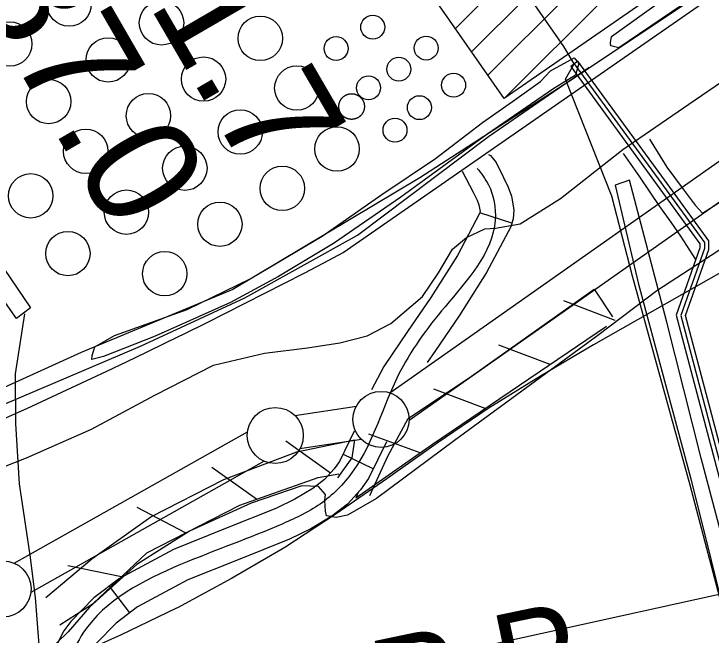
# Model space of a CAD drawing. Extents: x 3567028 to 3605064, y 510945 to 536587.
# Drawn here: x 3599485 to 3600106, y 524594 to 525148 of the extents above; entities that cross this region are included whole.
import ezdxf

# ---------------------------------------------------------------- set-up
doc = ezdxf.new("R2010")
doc.units = 0
for name, color, linetype in [('V-BLDG-OTLN', 7, 'Continuous'), ('V-CHAN-DOCK', 7, 'Continuous'), ('V-DOMW-TANK', 7, 'Continuous'), ('V-FLOD-BASE', 7, 'Continuous'), ('V-LEVE-TOET', 7, 'Continuous'), ('V-ROAD-CNTR', 7, 'Continuous'), ('V-RRAP-FSHR', 7, 'Continuous'), ('V-SITE-OTLN', 7, 'Continuous'), ('V-SITE-VEGE', 7, 'Continuous'), ('V-SURV-IDEN', 7, 'Continuous'), ('V-SURV-LINE', 7, 'Continuous'), ('V-TOPO-DPTH', 7, 'Continuous'), ('V-TOPO-MINR', 7, 'Continuous'), ('V-TOPO-SHOR', 7, 'Continuous'), ('V-TOPO-WATR-IDEN', 7, 'Continuous'), ('V-UTIL-LINE', 7, 'Continuous')]:
    doc.layers.add(name, color=color, linetype=linetype)

msp = doc.modelspace()

# ---------------------------------------------------------------- linework, layer by layer
at = {"layer": 'V-BLDG-OTLN'}
for p, q in [((3599922.58, 525072.82), (3600111.98, 525262.22)), ((3599907.43, 525093.03), (3600067.09, 525252.69)), ((3599878.36, 525134.67), (3599982.08, 525238.39)), ((3599892.9, 525113.85), (3599996.78, 525217.73))]:
    msp.add_line(p, q, dxfattribs=at)
msp.add_lwpolyline([(3599921.88, 525072.33), (3599640.29, 525475.74), (3599692.42, 525512.13), (3599757.25, 525419.22), (3599803.75, 525451.75), (3599775.61, 525495.31), (3599795.1, 525508.02), (3599930.96, 525310.9), (3599944.05, 525319.89), (3599928.79, 525342.09), (3599980.99, 525377.96), (3600076.99, 525238.29), (3600111.91, 525262.31), (3600118.74, 525253.18), (3600136.43, 525266.39), (3600129.97, 525275.01), (3600147.41, 525288.02), (3600175.57, 525250.29), (3600138.94, 525223.01), (3600134.95, 525228.34), (3600101.7, 525204.64), (3600105.55, 525199.3)], close=True, dxfattribs=at)
at = {"layer": 'V-CHAN-DOCK'}
for points in [[(3600152.83, 524617.83), (3600083.46, 524878.74), (3600104.45, 524937.82), (3600104.5, 524945.33), (3600064.69, 524999.66), (3599987.67, 525105.63), (3599981.2, 525100.94), (3600058.23, 524994.95), (3600096.45, 524942.8), (3600096.48, 524939.28), (3600075.1, 524879.08), (3600145.12, 524615.73)], [(3600134.23, 524612.76), (3600097.46, 524751.88), (3600066.6, 524874.04), (3600033.55, 524999.56), (3600020.87, 524994.98), (3600041.33, 524908.08), (3600088.21, 524733.46), (3600143.07, 524513.91)]]:
    msp.add_lwpolyline(points, dxfattribs=at)
at = {"layer": 'V-DOMW-TANK'}
for points in [[(3599777.32, 525072.68), (3599777.45, 525072.82), (3599777.59, 525072.97), (3599777.72, 525073.11), (3599777.87, 525073.25), (3599778.01, 525073.39), (3599778.15, 525073.53), (3599778.3, 525073.66), (3599778.45, 525073.79), (3599778.6, 525073.92), (3599778.76, 525074.05), (3599778.92, 525074.17), (3599779.08, 525074.29), (3599779.24, 525074.4), (3599779.4, 525074.52), (3599779.56, 525074.63), (3599779.73, 525074.74), (3599779.9, 525074.84), (3599780.07, 525074.95), (3599780.25, 525075.05), (3599780.42, 525075.14), (3599780.59, 525075.24), (3599780.77, 525075.33), (3599780.95, 525075.42), (3599781.13, 525075.5), (3599781.31, 525075.58), (3599781.5, 525075.66), (3599781.68, 525075.73), (3599781.87, 525075.81), (3599782.06, 525075.87), (3599782.24, 525075.94), (3599782.43, 525076), (3599782.62, 525076.06), (3599782.81, 525076.11), (3599783.01, 525076.17), (3599783.2, 525076.21), (3599783.4, 525076.26), (3599783.59, 525076.3), (3599783.78, 525076.34), (3599783.98, 525076.37), (3599784.18, 525076.4), (3599784.37, 525076.43), (3599784.57, 525076.45), (3599784.77, 525076.47), (3599784.97, 525076.49), (3599785.17, 525076.51), (3599785.37, 525076.52), (3599785.57, 525076.52), (3599785.76, 525076.53), (3599785.96, 525076.53), (3599786.16, 525076.52), (3599786.36, 525076.52), (3599786.56, 525076.51), (3599786.76, 525076.49), (3599786.96, 525076.48), (3599787.15, 525076.45), (3599787.35, 525076.43), (3599787.55, 525076.4), (3599787.75, 525076.37), (3599787.94, 525076.34), (3599788.14, 525076.3), (3599788.33, 525076.26), (3599788.53, 525076.21), (3599788.72, 525076.17), (3599788.92, 525076.11), (3599789.1, 525076.06), (3599789.29, 525076), (3599789.48, 525075.94), (3599789.67, 525075.88), (3599789.86, 525075.81), (3599790.05, 525075.74), (3599790.23, 525075.66), (3599790.42, 525075.58), (3599790.6, 525075.5), (3599790.78, 525075.42), (3599790.96, 525075.33), (3599791.13, 525075.24), (3599791.31, 525075.15), (3599791.48, 525075.05), (3599791.66, 525074.95), (3599791.83, 525074.85), (3599792, 525074.74), (3599792.17, 525074.63), (3599792.33, 525074.53), (3599792.49, 525074.41), (3599792.65, 525074.29), (3599792.81, 525074.17), (3599792.97, 525074.05), (3599793.12, 525073.92), (3599793.28, 525073.8), (3599793.43, 525073.67), (3599793.58, 525073.53), (3599793.72, 525073.4), (3599793.87, 525073.26), (3599794, 525073.12), (3599794.14, 525072.97), (3599794.28, 525072.83), (3599794.41, 525072.68), (3599794.54, 525072.53), (3599794.67, 525072.38), (3599794.8, 525072.22)], [(3599779.91, 525055.39), (3599779.74, 525055.49), (3599779.57, 525055.6), (3599779.41, 525055.71), (3599779.24, 525055.82), (3599779.08, 525055.94), (3599778.92, 525056.06), (3599778.76, 525056.19), (3599778.61, 525056.31), (3599778.46, 525056.44), (3599778.31, 525056.57), (3599778.16, 525056.7), (3599778.01, 525056.83), (3599777.87, 525056.97), (3599777.73, 525057.11), (3599777.59, 525057.26), (3599777.45, 525057.4), (3599777.32, 525057.55), (3599777.19, 525057.7), (3599777.06, 525057.85), (3599776.94, 525058.01), (3599776.81, 525058.17), (3599776.69, 525058.32), (3599776.58, 525058.48), (3599776.46, 525058.65), (3599776.35, 525058.82), (3599776.24, 525058.98), (3599776.14, 525059.15), (3599776.03, 525059.32), (3599775.94, 525059.49), (3599775.84, 525059.67), (3599775.75, 525059.84), (3599775.66, 525060.02), (3599775.57, 525060.2), (3599775.48, 525060.38), (3599775.4, 525060.56), (3599775.32, 525060.75), (3599775.25, 525060.93), (3599775.18, 525061.12), (3599775.11, 525061.3), (3599775.04, 525061.49), (3599774.98, 525061.68), (3599774.92, 525061.87), (3599774.87, 525062.06), (3599774.82, 525062.26), (3599774.77, 525062.45), (3599774.73, 525062.64), (3599774.68, 525062.84), (3599774.65, 525063.03), (3599774.61, 525063.23), (3599774.58, 525063.43), (3599774.55, 525063.62), (3599774.53, 525063.82), (3599774.51, 525064.02), (3599774.49, 525064.22), (3599774.48, 525064.42), (3599774.46, 525064.61), (3599774.46, 525064.81), (3599774.46, 525065.01), (3599774.46, 525065.21), (3599774.46, 525065.41), (3599774.46, 525065.61), (3599774.48, 525065.81), (3599774.49, 525066.01), (3599774.51, 525066.21), (3599774.53, 525066.41), (3599774.55, 525066.6), (3599774.58, 525066.8), (3599774.61, 525067), (3599774.65, 525067.19), (3599774.68, 525067.39), (3599774.72, 525067.58), (3599774.77, 525067.78), (3599774.82, 525067.97), (3599774.87, 525068.16), (3599774.92, 525068.35), (3599774.98, 525068.55), (3599775.04, 525068.73), (3599775.11, 525068.92), (3599775.18, 525069.11), (3599775.25, 525069.3), (3599775.32, 525069.48), (3599775.4, 525069.66), (3599775.48, 525069.84), (3599775.56, 525070.03), (3599775.65, 525070.21), (3599775.74, 525070.38), (3599775.83, 525070.56), (3599775.93, 525070.73), (3599776.03, 525070.91), (3599776.13, 525071.08), (3599776.24, 525071.24), (3599776.35, 525071.41), (3599776.46, 525071.58), (3599776.58, 525071.74), (3599776.69, 525071.9), (3599776.81, 525072.06), (3599776.93, 525072.22), (3599777.06, 525072.37), (3599777.19, 525072.52), (3599777.32, 525072.68)], [(3599794.8, 525072.22), (3599794.92, 525072.07), (3599795.04, 525071.91), (3599795.16, 525071.75), (3599795.27, 525071.58), (3599795.38, 525071.42), (3599795.49, 525071.25), (3599795.6, 525071.08), (3599795.7, 525070.91), (3599795.8, 525070.74), (3599795.9, 525070.56), (3599795.99, 525070.39), (3599796.08, 525070.21), (3599796.17, 525070.03), (3599796.25, 525069.85), (3599796.33, 525069.67), (3599796.41, 525069.49), (3599796.48, 525069.3), (3599796.56, 525069.12), (3599796.62, 525068.93), (3599796.69, 525068.74), (3599796.75, 525068.55), (3599796.81, 525068.36), (3599796.86, 525068.17), (3599796.92, 525067.98), (3599796.96, 525067.79), (3599797.01, 525067.59), (3599797.05, 525067.39), (3599797.09, 525067.2), (3599797.12, 525067), (3599797.15, 525066.81), (3599797.18, 525066.61), (3599797.21, 525066.41), (3599797.23, 525066.21), (3599797.24, 525066.01), (3599797.26, 525065.82), (3599797.27, 525065.62), (3599797.28, 525065.42), (3599797.28, 525065.22), (3599797.28, 525065.02), (3599797.28, 525064.82), (3599797.27, 525064.62), (3599797.26, 525064.42), (3599797.24, 525064.22), (3599797.23, 525064.03), (3599797.21, 525063.83), (3599797.18, 525063.63), (3599797.15, 525063.43), (3599797.12, 525063.23), (3599797.09, 525063.04), (3599797.05, 525062.84), (3599797.01, 525062.65), (3599796.97, 525062.45), (3599796.92, 525062.26), (3599796.86, 525062.07), (3599796.81, 525061.88), (3599796.75, 525061.69), (3599796.69, 525061.5), (3599796.62, 525061.31), (3599796.56, 525061.12), (3599796.48, 525060.94)], [(3599796.48, 525060.94), (3599796.41, 525060.75), (3599796.33, 525060.57), (3599796.25, 525060.39), (3599796.17, 525060.21), (3599796.08, 525060.03), (3599795.99, 525059.85), (3599795.9, 525059.67), (3599795.8, 525059.5), (3599795.7, 525059.33), (3599795.6, 525059.16), (3599795.49, 525058.98), (3599795.38, 525058.82), (3599795.27, 525058.66), (3599795.16, 525058.49), (3599795.04, 525058.33), (3599794.92, 525058.17), (3599794.8, 525058.01), (3599794.68, 525057.86), (3599794.55, 525057.71), (3599794.42, 525057.56), (3599794.28, 525057.41), (3599794.15, 525057.26), (3599794.01, 525057.12), (3599793.87, 525056.98), (3599793.73, 525056.84), (3599793.58, 525056.7), (3599793.43, 525056.57), (3599793.28, 525056.44), (3599793.13, 525056.31), (3599792.97, 525056.19), (3599792.81, 525056.07), (3599792.66, 525055.94), (3599792.5, 525055.82), (3599792.33, 525055.71), (3599792.17, 525055.6), (3599792, 525055.49), (3599791.83, 525055.39), (3599791.66, 525055.28), (3599791.49, 525055.18), (3599791.31, 525055.09), (3599791.14, 525054.99), (3599790.96, 525054.9), (3599790.78, 525054.82), (3599790.6, 525054.73), (3599790.42, 525054.65), (3599790.24, 525054.57), (3599790.05, 525054.5), (3599789.87, 525054.43), (3599789.68, 525054.36), (3599789.49, 525054.3), (3599789.3, 525054.23), (3599789.11, 525054.17), (3599788.92, 525054.12), (3599788.73, 525054.07), (3599788.53, 525054.02), (3599788.34, 525053.98), (3599788.14, 525053.93), (3599787.95, 525053.9), (3599787.75, 525053.86), (3599787.56, 525053.83), (3599787.36, 525053.8), (3599787.16, 525053.78), (3599786.96, 525053.76), (3599786.77, 525053.74), (3599786.57, 525053.73), (3599786.37, 525053.71), (3599786.17, 525053.71), (3599785.97, 525053.7), (3599785.77, 525053.7), (3599785.57, 525053.71), (3599785.37, 525053.71), (3599785.17, 525053.73), (3599784.97, 525053.74), (3599784.77, 525053.76), (3599784.58, 525053.78), (3599784.38, 525053.8), (3599784.18, 525053.83), (3599783.99, 525053.86), (3599783.79, 525053.89), (3599783.59, 525053.93), (3599783.4, 525053.97), (3599783.2, 525054.02), (3599783.01, 525054.07), (3599782.82, 525054.12), (3599782.63, 525054.17), (3599782.44, 525054.23), (3599782.25, 525054.29), (3599782.06, 525054.36), (3599781.87, 525054.43), (3599781.69, 525054.5), (3599781.5, 525054.57), (3599781.32, 525054.65), (3599781.14, 525054.73), (3599780.96, 525054.81), (3599780.78, 525054.9), (3599780.6, 525054.99), (3599780.42, 525055.09), (3599780.25, 525055.18), (3599780.08, 525055.28), (3599779.91, 525055.39)]]:
    msp.add_lwpolyline(points, dxfattribs=at)
for centre, radius in [((3599533.96, 525156.42), 19.79), ((3599616.38, 525139.65), 19.79), ((3599704.45, 525125.89), 19.79), ((3599804.67, 525135.83), 10.67), ((3599481.01, 525120.91), 19.79), ((3599568.87, 525106.68), 19.79), ((3599772.01, 525116.79), 10.67), ((3599852.32, 525117.23), 10.67), ((3599653.85, 525089.55), 19.79), ((3599827.96, 525098.42), 10.67), ((3599737.05, 525081.58), 19.79), ((3599800.98, 525081.79), 10.67), ((3599876.82, 525084.13), 10.67), ((3599515.76, 525069.54), 19.79), ((3599604.7, 525056.97), 19.79), ((3599846.29, 525064.12), 10.67), ((3599686.57, 525042.49), 19.79), ((3599824.53, 525044.03), 10.67), ((3599548.82, 525025.26), 19.79), ((3599772.85, 525027.27), 19.79), ((3599637.18, 525010.13), 19.79), ((3599724.04, 524992.16), 19.79), ((3599499.75, 524985.53), 19.79), ((3599585.08, 524970.96), 19.79), ((3599668.41, 524960.23), 19.79), ((3599532.89, 524934.1), 19.79), ((3599619.29, 524916.11), 19.79)]:
    msp.add_circle(centre, radius, dxfattribs=at)
at = {"layer": 'V-FLOD-BASE'}
for points in [[(3600051.48, 525035.97), (3600066.98, 525011.17), (3600081.34, 524991.56), (3600092.25, 524977.14), (3600098.57, 524970.21), (3600142.98, 524998.35), (3600174.13, 525021.9)], [(3600092.73, 524928.76), (3600079.52, 524949.52), (3600070.91, 524962.21), (3600060.57, 524976.05), (3600042.77, 525002.58), (3600028.41, 525023.34)], [(3599802.03, 524718.53), (3599818.23, 524753.63), (3599836.15, 524787), (3599892.67, 524824.91), (3600002.25, 524902.44), (3600018.33, 524877.65)], [(3599513.29, 524627.53), (3599554.25, 524662.01), (3599606.74, 524699.34), (3599671.89, 524732.61), (3599737.02, 524757.25), (3599788.3, 524768.09), (3599785.97, 524751.97), (3599773.26, 524734.14)]]:
    msp.add_lwpolyline(points, dxfattribs=at)
at = {"layer": 'V-LEVE-TOET'}
for points in [[(3599403.88, 524720.66), (3599448.27, 524733.26), (3599496.02, 524751.94), (3599553.96, 524777.64), (3599610.34, 524808.03), (3599662.8, 524834.52), (3599708.19, 524845.38), (3599746.53, 524850), (3599775.48, 524854.64), (3599799.75, 524860.84), (3599820.89, 524871.76), (3599849.09, 524895.95), (3599863.22, 524917.04), (3599875.78, 524938.14), (3599888.31, 524948.28), (3599904.75, 524956.07), (3599914.19, 524956.59), (3599936.1, 524960.46), (3599972.13, 524983.08), (3600027.75, 525026.77), (3600086.5, 525067.33), (3600156.21, 525114.91)], [(3600151.11, 524961.61), (3600098.63, 524927.29), (3600057.9, 524900.78), (3600005.41, 524860.99), (3599877.72, 524767.38), (3599808, 524715.89), (3599782.16, 524701.08), (3599771.98, 524698.75), (3599763.38, 524700.33), (3599762.67, 524704.47), (3599761.91, 524713.86), (3599762.7, 524719.33), (3599756.46, 524726.39), (3599741.6, 524727.2), (3599696.2, 524711.64), (3599641.39, 524686.72), (3599594.4, 524657.09), (3599552.08, 524618.84), (3599533.26, 524596.98), (3599512.89, 524577.46), (3599491.75, 524569.69)]]:
    msp.add_lwpolyline(points, dxfattribs=at)
at = {"layer": 'V-ROAD-CNTR'}
for p, q in [((3599928.75, 524961.27), (3599900.13, 524970.26)), ((3599805.1, 524742.21), (3599778.17, 524755.44)), ((3599588.06, 524613.85), (3599569.99, 524637.8))]:
    msp.add_line(p, q, dxfattribs=at)
for points in [[(3599778.44, 524934.95), (3600301.78, 525298.34), (3601265.77, 525978.16), (3601681.27, 526283.6), (3602026.31, 526531.53)], [(3599907.99, 525022.49), (3599909.79, 525021.51), (3599914.64, 525015.36), (3599921.36, 525002), (3599925.47, 524993.24), (3599928.41, 524985.28), (3599930.57, 524973.06), (3599929.96, 524965.12), (3599927.74, 524958.05), (3599906.13, 524917.23), (3599881.68, 524878.44), (3599860.55, 524847.66), (3599853.22, 524836.85)], [(3599884.43, 525007.64), (3599894.37, 524988.89), (3599897.76, 524981.66), (3599899.33, 524977.4), (3599900.37, 524971.57), (3599900.31, 524970.85), (3599899.94, 524969.65), (3599880.15, 524932.27), (3599856.61, 524894.93), (3599835.76, 524864.56), (3599814.58, 524833.33), (3599803.59, 524812.64)], [(3599788.15, 524775.73), (3599774.96, 524748.91), (3599770.35, 524742.33), (3599761.61, 524732.79), (3599751.37, 524724.77), (3599735.31, 524715.32), (3599718.32, 524707), (3599673.41, 524689.01), (3599627.07, 524670.44), (3599578.87, 524644.5), (3599555.98, 524627.22), (3599535.43, 524606.26), (3599529.37, 524597.88), (3599523.03, 524585.7), (3599518.45, 524573.9)], [(3599817, 524766.42), (3599800.86, 524733.58), (3599793.79, 524723.51), (3599782.07, 524710.71), (3599768.31, 524699.92), (3599749.53, 524688.88), (3599730.52, 524679.57), (3599684.57, 524661.16), (3599639.79, 524643.22), (3599595.11, 524619.18), (3599575.84, 524604.62), (3599558.42, 524586.87), (3599554.97, 524582.08), (3599550.4, 524573.31), (3599546.42, 524563.05)]]:
    msp.add_lwpolyline(points, dxfattribs=at)
msp.add_arc((3597296.34, 529625.29), 5306.61, 291.09347, 297.88749, dxfattribs=at)
msp.add_spline([(3599897.78, 525010.02), (3599907.87, 524995.45), (3599913.84, 524963.85), (3599869.14, 524886.69), (3599827.45, 524825.58), (3599787.91, 524741.25), (3599759.84, 524712.34), (3599724.42, 524693.28), (3599633.43, 524656.83), (3599546.92, 524596.57), (3599532.44, 524568.48)], degree=3, dxfattribs=at)
at = {"layer": 'V-RRAP-FSHR'}
for p, q in [((3600020.76, 524874.49), (3599975.13, 524891.87)), ((3599962.83, 524835.2), (3599917.2, 524852.58)), ((3599904.9, 524795.91), (3599859.27, 524813.29)), ((3599847.07, 524756.46), (3599801.21, 524773.23)), ((3599767.03, 524738.42), (3599727.31, 524766.83)), ((3599701.02, 524715.14), (3599661.3, 524743.54)), ((3599637.9, 524685.12), (3599594.71, 524707.91)), ((3599580.66, 524646.04), (3599532.84, 524655.92))]:
    msp.add_line(p, q, dxfattribs=at)
for points in [[(3599789.67, 524716.4), (3599858.02, 524764.11), (3600013.19, 524869.36)], [(3599525.63, 524603.27), (3599555.51, 524622.32), (3599603.21, 524667.3), (3599686.09, 524709.87), (3599756.11, 524734.57), (3599774.45, 524737.67)], [(3599792.06, 524721.67), (3599789.67, 524716.4)]]:
    msp.add_lwpolyline(points, dxfattribs=at)
at = {"layer": 'V-SITE-OTLN'}
msp.add_lwpolyline([(3600212.91, 525243.19), (3599984.36, 525090.28), (3599846.73, 525001.49), (3599680.08, 524902.08), (3599544.77, 524845.97), (3599479.31, 524816.06), (3599386.03, 524774.29), (3599330.36, 524746.84), (3599326.84, 524746.09), (3599321.38, 524747.5), (3599313.25, 524755.18), (3599301.12, 524775.98), (3599297.64, 524779.52), (3599292.57, 524780.73), (3599286.51, 524779.22), (3599197.13, 524759.87), (3599163.67, 524751.36), (3599154.68, 524750.66), (3599144.29, 524745.47), (3599100.51, 524693.33)], dxfattribs=at)
at = {"layer": 'V-SITE-VEGE'}
for points in [[(3600017.48, 525127.62), (3600062.64, 525160.36), (3600110.87, 525197.04), (3600120.94, 525196.14), (3600121.37, 525192.2), (3600114.77, 525180.83), (3600080.14, 525155.51), (3600024.03, 525117.54), (3600017.03, 525119.3), (3600016.6, 525121.93)], [(3599963.14, 525097.08), (3599984.18, 525108.42), (3599988.54, 525103.6), (3599985.46, 525093.1), (3599966.18, 525081.32), (3599906.56, 525040.29), (3599829.83, 524984.4), (3599769.78, 524942.94), (3599720.69, 524913.7), (3599677.74, 524890.58), (3599610.7, 524860.51), (3599564.7, 524842.22), (3599554.19, 524839.61), (3599554.63, 524843.11), (3599556.84, 524850.99), (3599574.37, 524861.02), (3599639.2, 524884.1), (3599695.29, 524911.56), (3599759.72, 524949.52), (3599812.77, 524986.62), (3599860.55, 525018.93), (3599902.64, 525050.8), (3599929.38, 525069.57), (3599954.37, 525087.47)]]:
    msp.add_lwpolyline(points, close=True, dxfattribs=at)
at = {"layer": 'V-SURV-LINE'}
for points in [[(3599819.81, 524809.99), (3600244.03, 525108.19)], [(3600261.28, 525083.65), (3599837.06, 524785.44)], [(3599735.34, 524789.77), (3599790.1, 524798.07)], [(3599485.15, 524658.12), (3599693.06, 524775.21)], [(3599794.58, 524768.4), (3599739.82, 524760.1)], [(3599707.78, 524749.07), (3599499.86, 524631.98)]]:
    msp.add_lwpolyline(points, dxfattribs=at)
for centre in [(3599812.09, 524786.23), (3599717.82, 524771.94), (3599475.1, 524635.25)]:
    msp.add_circle(centre, 25, dxfattribs=at)
at = {"layer": 'V-TOPO-DPTH'}
msp.add_lwpolyline([(3600283.6, 524667.76), (3599317.5, 524454.99), (3599292.76, 524447.76), (3599268.04, 524440.49), (3599243.33, 524433.15), (3599218.64, 524425.75), (3598847.12, 524313.95), (3598758.06, 524287.84), (3598668.77, 524262.58), (3598579.13, 524238.58), (3598489.26, 524215.44)], dxfattribs=at)
at = {"layer": 'V-TOPO-MINR'}
for points in [[(3600324.21, 525036.11), (3600001.43, 524852.88), (3599954.14, 524824.93), (3599907.56, 524795.88), (3599862.04, 524765.21), (3599817.21, 524733.46), (3599772.21, 524702.03), (3599726.27, 524672.14), (3599678.91, 524644.53), (3599630.62, 524618.44), (3599629.69, 524617.97), (3599579.74, 524593.95), (3599529.16, 524571.47), (3599477.61, 524551.29), (3599425.42, 524532.64), (3599267.45, 524480.18), (3599262.37, 524478.5), (3599257.27, 524476.85), (3599252.17, 524475.23), (3599247.06, 524473.62), (3598337.02, 524190.6)], [(3600283.6, 524667.76), (3599317.5, 524454.99), (3599292.76, 524447.76), (3599268.04, 524440.49), (3599243.33, 524433.15), (3599218.64, 524425.75), (3598847.12, 524313.95), (3598758.06, 524287.84), (3598668.77, 524262.58), (3598579.13, 524238.58), (3598489.26, 524215.44)]]:
    msp.add_lwpolyline(points, dxfattribs=at)
at = {"layer": 'V-TOPO-SHOR'}
msp.add_lwpolyline([(3599351.11, 524746.81), (3599597.58, 524851.51), (3599690.62, 524894.54), (3599791.02, 524950.6), (3599907.8, 525038.43), (3599997.62, 525100.23)], dxfattribs=at)
at = {"layer": 'V-UTIL-LINE'}
for points in [[(3599984.43, 525103.29), (3599975.17, 525118.76), (3599802.87, 525366.19), (3599694.91, 525526.52), (3599574.35, 525435.76), (3599540.46, 525481.33), (3599539.89, 525485.94), (3599501.56, 525617.33)], [(3601407.99, 524831.4), (3601399.52, 524862.01), (3601392.52, 524872.56), (3601381.48, 524869.07), (3601362.58, 524946.85), (3601352.04, 524943.36), (3601074.03, 524866.17), (3600829.14, 524798.95), (3600639.96, 524747.17), (3600408.62, 524683.43), (3600120.08, 524604.76), (3600087.73, 524727.7), (3600036.44, 524913.88), (3600018.02, 524985.13), (3599976.6, 525089.53), (3599984.43, 525103.29)], [(3599984.43, 525103.29), (3600061.46, 524997.31), (3600100.47, 524944.07), (3600100.46, 524938.55), (3600079.28, 524878.91), (3600151.46, 524607.43), (3600435.51, 524685.46)], [(3599320.74, 524941.86), (3599416.68, 525007.62), (3599499.46, 524885.8), (3599487.08, 524876.33), (3599411.2, 524983.63), (3599321.02, 524922.07), (3599310.58, 524935.64), (3599320.74, 524941.86)], [(3599494.22, 524880.29), (3599485.8, 524826.89), (3599486.15, 524782.68), (3599489.55, 524728.83), (3599499.05, 524665.33), (3599503.79, 524627.67), (3599509.34, 524554.55), (3599515.32, 524482.75), (3599523.03, 524396.49), (3599532.47, 524301.91), (3599543.23, 524204.71), (3599545.77, 524163.55), (3599552.19, 524090.87), (3599561.67, 524015.99)]]:
    msp.add_lwpolyline(points, dxfattribs=at)

# ---------------------------------------------------------------- texts
at = {"layer": 'V-SURV-IDEN'}
for s, rotation, p in [('5711+91.7', 300.18234, (3599378.16, 525545.27)), ('5712+87.0', 300.03844, (3599256.13, 525500.6))]:
    msp.add_text(s, height=100, rotation=rotation, dxfattribs=at).set_placement(p)
at = {"layer": 'V-TOPO-WATR-IDEN'}
msp.add_text('L.W.R.P.', height=83, rotation=11.8156, dxfattribs=at).set_placement((3599591.21, 524459.02))

doc.saveas('drawing.dxf')
